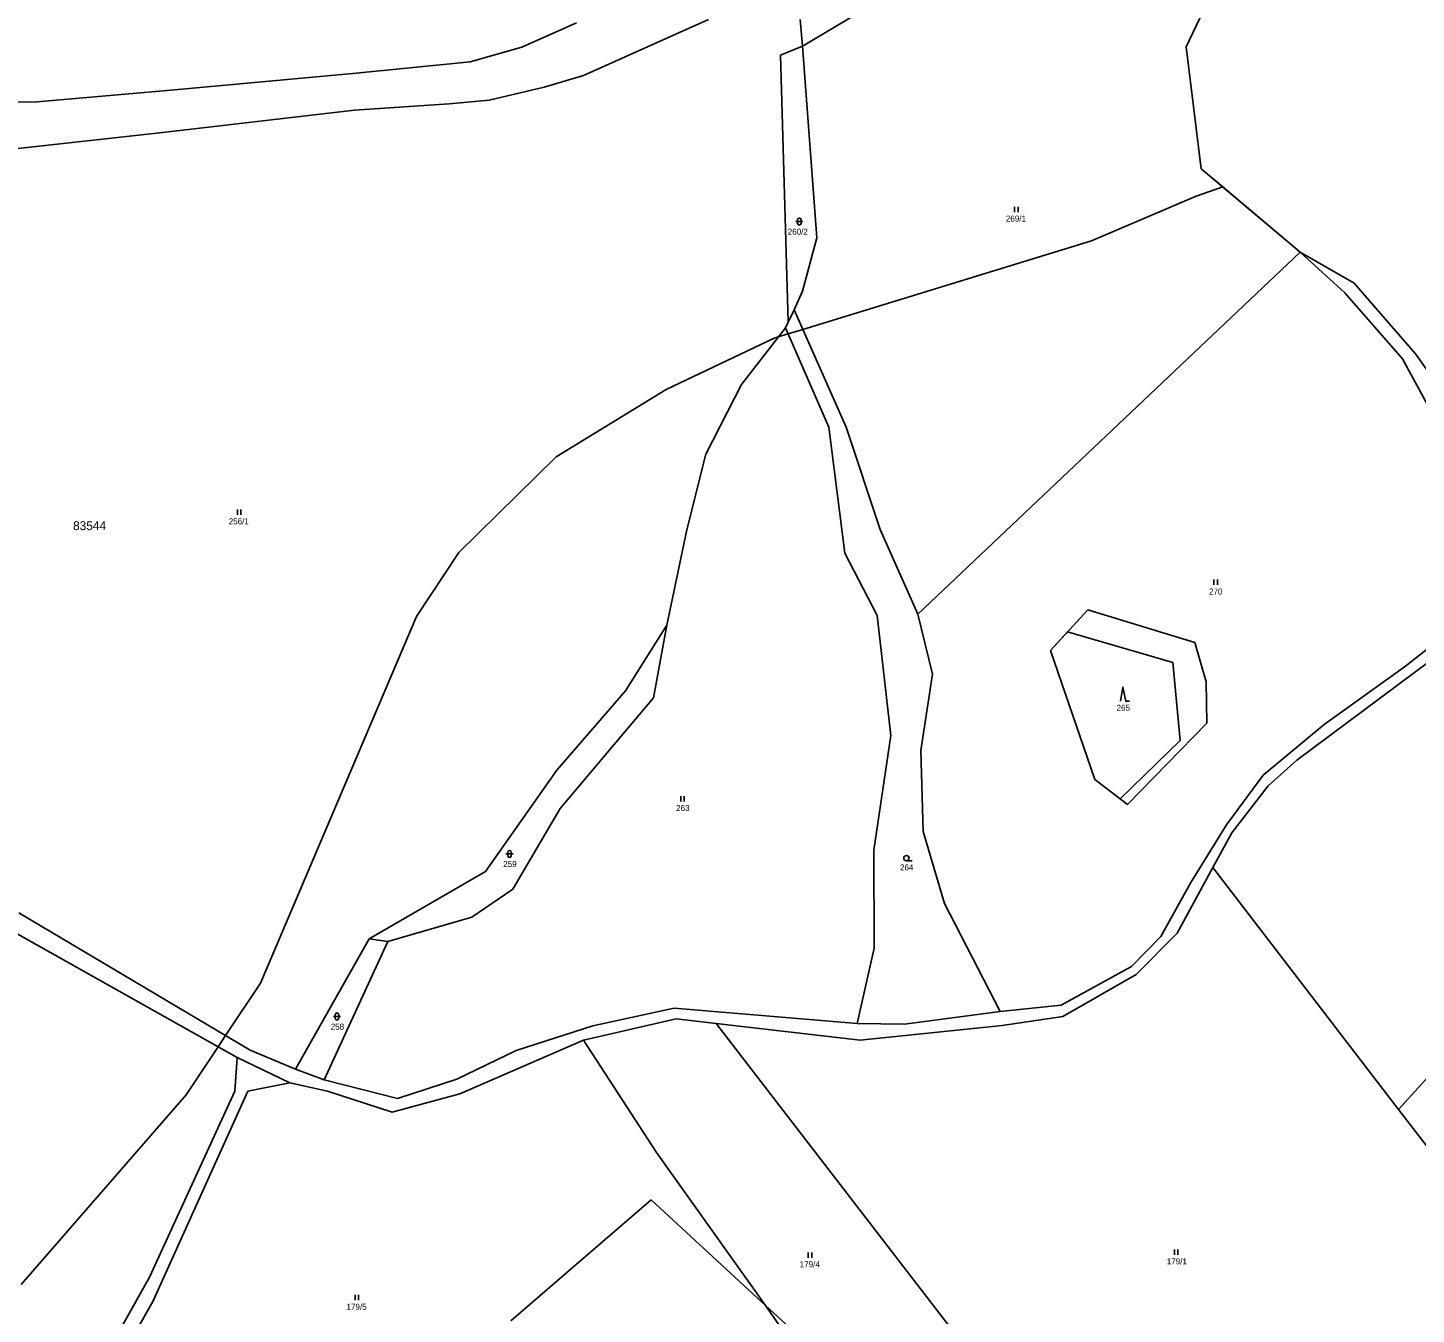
# Model space of a CAD drawing. Extents: x -547623 to -538651, y -1096714 to -1086522.
# Drawn here: x -545652.7 to -545260.8, y -1095346.9 to -1094983.9 of the extents above; entities that cross this region are included whole.
import ezdxf

# ---------------------------------------------------------------- set-up
doc = ezdxf.new("R2010")
doc.units = 0
for name, color, linetype in [('Vrstva 1', 7, 'Continuous'), ('Vrstva 25', 7, 'Continuous'), ('Vrstva 52', 7, 'Continuous'), ('Vrstva 53', 7, 'Continuous'), ('Vrstva 86', 7, 'Continuous')]:
    doc.layers.add(name, color=color, linetype=linetype)

msp = doc.modelspace()

# ---------------------------------------------------------------- linework, layer by layer
at = {"layer": 'Vrstva 1'}
for points in [[(-545325.8, -1094989.33), (-545319.05, -1094975.16)], [(-545414.56, -1094977.56), (-545434.04, -1094989.12)], [(-545513.22, -1094989.36), (-545497.77, -1094982.52)], [(-545495.85, -1094997.39), (-545460.55, -1094981.59)], [(-545434.66, -1094981.55), (-545434.04, -1094989.12)], [(-545527.8, -1094993.57), (-545513.22, -1094989.36)], [(-545434.04, -1094989.12), (-545440.26, -1094991.62)], [(-545434.04, -1094989.12), (-545430.03, -1095043.18)], [(-545321.5, -1095023.71), (-545325.8, -1094989.33)], [(-545560.89, -1094996.83), (-545527.8, -1094993.57)], [(-545440.26, -1094991.62), (-545438.07, -1095066.94)], [(-545613.36, -1095001.6), (-545560.89, -1094996.83)], [(-545506.92, -1095000.7), (-545495.85, -1094997.39)], [(-545650.04, -1095004.82), (-545613.36, -1095001.6)], [(-545522.47, -1095004.32), (-545506.92, -1095000.7)], [(-545656.04, -1095004.86), (-545650.04, -1095004.82)], [(-545560.43, -1095007.16), (-545533.77, -1095005.4)], [(-545533.77, -1095005.4), (-545522.47, -1095004.32)], [(-545613.76, -1095013.38), (-545560.43, -1095007.16)], [(-545657.1, -1095018.16), (-545613.76, -1095013.38)], [(-545293.57, -1095047.25), (-545321.5, -1095023.71)], [(-545434.03, -1095058.25), (-545430.03, -1095043.18)], [(-545401.52, -1095149.35), (-545293.57, -1095047.25)], [(-545293.57, -1095047.25), (-545281.03, -1095058.67)], [(-545278.35, -1095055.95), (-545293.57, -1095047.25)], [(-545261.04, -1095075.88), (-545278.35, -1095055.95)], [(-545436.4, -1095063.48), (-545434.03, -1095058.25)], [(-545281.03, -1095058.67), (-545264.75, -1095077.32)], [(-545438.07, -1095066.94), (-545436.4, -1095063.48)], [(-545436.4, -1095063.48), (-545421.74, -1095096.6)], [(-545438.87, -1095068.59), (-545451.28, -1095084.51)], [(-545438.87, -1095068.59), (-545438.07, -1095066.94)], [(-545426.6, -1095096.55), (-545438.87, -1095068.59)], [(-545264.75, -1095077.32), (-545247.91, -1095108.25)], [(-545231.39, -1095117.55), (-545261.04, -1095075.88)], [(-545451.28, -1095084.51), (-545461.28, -1095104.21)], [(-545422.08, -1095132.16), (-545426.6, -1095096.55)], [(-545421.74, -1095096.6), (-545412.09, -1095125.46)], [(-545461.28, -1095104.21), (-545466.64, -1095125.54)], [(-545466.64, -1095125.54), (-545472.33, -1095152.42)], [(-545412.09, -1095125.46), (-545401.52, -1095149.35)], [(-545412.94, -1095149.74), (-545422.08, -1095132.16)], [(-545364.02, -1095159.57), (-545353.49, -1095148.13)], [(-545353.49, -1095148.13), (-545323.35, -1095157.33)], [(-545409.15, -1095183.56), (-545412.94, -1095149.74)], [(-545401.52, -1095149.35), (-545397.37, -1095166.29)], [(-545484.02, -1095171.01), (-545472.33, -1095152.42)], [(-545472.33, -1095152.42), (-545476.05, -1095172.93)], [(-545247.71, -1095155.69), (-545294.52, -1095190.57)], [(-545263.88, -1095164), (-545249.41, -1095152.66)], [(-545351.57, -1095195.98), (-545364.02, -1095159.57)], [(-545323.35, -1095157.33), (-545320.12, -1095168.4)], [(-545397.37, -1095166.29), (-545400.63, -1095187.77)], [(-545286.83, -1095180.51), (-545263.88, -1095164)], [(-545503.38, -1095193.38), (-545484.02, -1095171.01)], [(-545320.12, -1095168.4), (-545319.96, -1095180.08)], [(-545476.05, -1095172.93), (-545502.46, -1095204.18)], [(-545319.96, -1095180.08), (-545342.31, -1095203.09)], [(-545304.06, -1095194.73), (-545286.83, -1095180.51)], [(-545413.87, -1095215.95), (-545409.15, -1095183.56)], [(-545400.63, -1095187.77), (-545399.97, -1095210.63)], [(-545294.52, -1095190.57), (-545302.64, -1095197.74)], [(-545523.52, -1095221.99), (-545503.38, -1095193.38)], [(-545314.35, -1095208.81), (-545304.06, -1095194.73)], [(-545342.31, -1095203.09), (-545351.57, -1095195.98)], [(-545302.64, -1095197.74), (-545312.9, -1095211.04)], [(-545502.46, -1095204.18), (-545515.77, -1095226.94)], [(-545399.97, -1095210.63), (-545393.98, -1095231.02)], [(-545324.45, -1095225.06), (-545314.35, -1095208.81)], [(-545312.9, -1095211.04), (-545318.21, -1095220.79)], [(-545413.77, -1095243.6), (-545413.87, -1095215.95)], [(-545556.28, -1095240.99), (-545523.52, -1095221.99)], [(-545318.21, -1095220.79), (-545328.29, -1095239.33)], [(-545265.88, -1095289.09), (-545318.21, -1095220.79)], [(-545332.95, -1095240.27), (-545324.45, -1095225.06)], [(-545515.77, -1095226.94), (-545527.32, -1095234.87)], [(-545655.14, -1095233.61), (-545589.91, -1095272.36)], [(-545393.98, -1095231.02), (-545378.22, -1095261.49)], [(-545527.32, -1095234.87), (-545551.01, -1095241.69)], [(-545657.83, -1095238.35), (-545593.56, -1095274.43)], [(-545577.13, -1095277.75), (-545556.28, -1095240.99)], [(-545551.01, -1095241.69), (-545569, -1095280.69)], [(-545556.28, -1095240.99), (-545551.01, -1095241.69)], [(-545341.16, -1095248.77), (-545332.95, -1095240.27)], [(-545328.29, -1095239.33), (-545339.83, -1095251.05)], [(-545418.62, -1095264.84), (-545413.77, -1095243.6)], [(-545223.48, -1095242.41), (-545265.88, -1095289.09)], [(-545361.07, -1095259.64), (-545341.16, -1095248.77)], [(-545339.83, -1095251.05), (-545360.53, -1095262.87)], [(-545493.19, -1095265.46), (-545470.25, -1095260.46)], [(-545470.25, -1095260.46), (-545418.62, -1095264.84)], [(-545405.22, -1095265), (-545378.22, -1095261.49)], [(-545378.22, -1095261.49), (-545361.07, -1095259.64)], [(-545514.85, -1095272.48), (-545493.19, -1095265.46)], [(-545469.68, -1095263.49), (-545495.85, -1095269.51)], [(-545458.39, -1095264.8), (-545469.68, -1095263.49)], [(-545353.17, -1095401.52), (-545458.39, -1095264.8)], [(-545417.8, -1095269.51), (-545458.39, -1095264.8)], [(-545418.62, -1095264.84), (-545405.22, -1095265)], [(-545377.71, -1095265.43), (-545417.8, -1095269.51)], [(-545360.53, -1095262.87), (-545377.71, -1095265.43)], [(-545495.85, -1095269.51), (-545530.74, -1095284.7)], [(-545475.19, -1095301.21), (-545495.85, -1095269.51)], [(-545589.91, -1095272.36), (-545577.13, -1095277.75)], [(-545531.6, -1095280.55), (-545514.85, -1095272.48)], [(-545593.56, -1095274.43), (-545594.21, -1095283.93)], [(-545578.74, -1095281.53), (-545593.56, -1095274.43)], [(-545577.13, -1095277.75), (-545569, -1095280.69)], [(-545569, -1095280.69), (-545548.28, -1095285.96)], [(-545548.28, -1095285.96), (-545531.6, -1095280.55)], [(-545594.21, -1095283.93), (-545618.31, -1095336.37)], [(-545617.24, -1095343.04), (-545590.57, -1095283.93)], [(-545590.57, -1095283.93), (-545578.74, -1095281.53)], [(-545568.06, -1095283.93), (-545578.74, -1095281.53)], [(-545549.82, -1095289.85), (-545568.06, -1095283.93)], [(-545530.74, -1095284.7), (-545549.82, -1095289.85)], [(-545243.21, -1095318.41), (-545265.88, -1095289.09)], [(-545444.49, -1095344.43), (-545475.19, -1095301.21)], [(-545476.78, -1095314.6), (-545516.31, -1095348.68)], [(-545444.49, -1095344.43), (-545476.78, -1095314.6)], [(-545618.31, -1095336.37), (-545638.87, -1095373.18)], [(-545632.95, -1095371), (-545617.24, -1095343.04)], [(-545425.84, -1095371.16), (-545444.49, -1095344.43)], [(-545444.49, -1095344.43), (-545390.83, -1095393.58)]]:
    msp.add_lwpolyline(points, dxfattribs=at)
at = {"layer": 'Vrstva 25'}
for p, q in [((-545374.2, -1095035.9), (-545374.2, -1095034.4)), ((-545373.2, -1095035.9), (-545373.2, -1095034.4)), ((-545435.41, -1095039.09), (-545435.41, -1095038.09)), ((-545434.41, -1095038.09), (-545434.41, -1095039.09)), ((-545435.91, -1095038.59), (-545433.91, -1095038.59)), ((-545593.5, -1095121.3), (-545593.5, -1095119.8)), ((-545592.5, -1095121.3), (-545592.5, -1095119.8)), ((-545317.97, -1095141.11), (-545317.97, -1095139.61)), ((-545316.97, -1095141.11), (-545316.97, -1095139.61)), ((-545468.4, -1095202.2), (-545468.4, -1095200.7)), ((-545467.4, -1095202.2), (-545467.4, -1095200.7)), ((-545517.72, -1095216.99), (-545515.72, -1095216.99)), ((-545517.22, -1095217.49), (-545517.22, -1095216.49)), ((-545516.22, -1095216.49), (-545516.22, -1095217.49)), ((-545404.72, -1095218.94), (-545403.12, -1095218.94)), ((-545566.41, -1095262.87), (-545564.41, -1095262.87)), ((-545565.91, -1095263.37), (-545565.91, -1095262.37)), ((-545564.91, -1095262.37), (-545564.91, -1095263.37)), ((-545432.4, -1095330.9), (-545432.4, -1095329.4)), ((-545431.4, -1095330.9), (-545431.4, -1095329.4)), ((-545329.1, -1095330.1), (-545329.1, -1095328.6)), ((-545328.1, -1095330.1), (-545328.1, -1095328.6)), ((-545560.3, -1095342.9), (-545560.3, -1095341.4)), ((-545559.3, -1095342.9), (-545559.3, -1095341.4))]:
    msp.add_line(p, q, dxfattribs=at)
msp.add_lwpolyline([(-545344.3, -1095173.9), (-545343.6, -1095169.9), (-545342.8, -1095173.9), (-545341.8, -1095173.9)], dxfattribs=at)
msp.add_circle((-545404.72, -1095218.19), 0.75, dxfattribs=at)
for centre, start, end in [((-545434.91, -1095038.09), 0, 180), ((-545434.91, -1095039.09), 180, 0), ((-545516.72, -1095216.49), 0, 180), ((-545516.72, -1095217.49), 180, 0), ((-545565.41, -1095262.37), 0, 180), ((-545565.41, -1095263.37), 180, 0)]:
    msp.add_arc(centre, 0.5, start, end, dxfattribs=at)
at = {"layer": 'Vrstva 52'}
for points in [[(-545321.5, -1095023.71), (-545325.8, -1094989.33), (-545319.05, -1094975.16), (-545307.21, -1094961.13)], [(-545315.42, -1095028.83), (-545321.5, -1095023.71)], [(-545315.42, -1095028.83), (-545322.94, -1095031.43), (-545352.5, -1095044), (-545433.95, -1095069.02), (-545438.12, -1095070.3), (-545440.87, -1095071.15), (-545442, -1095071.5), (-545472.5, -1095086), (-545503.5, -1095105), (-545531, -1095132), (-545543, -1095150), (-545587, -1095253.5), (-545596.83, -1095268.25), (-545598.94, -1095271.41), (-545608, -1095285), (-545654.5, -1095338.5)], [(-545151.61, -1095038.31), (-545195.06, -1095065.62), (-545199.86, -1095068.43), (-545200.02, -1095068.74), (-545206, -1095072.5), (-545219, -1095093), (-545214.5, -1095104), (-545223.18, -1095115.17), (-545225, -1095117.5), (-545230, -1095119), (-545239.5, -1095120), (-545247.1, -1095110.06), (-545247.91, -1095108.25), (-545264.75, -1095077.32), (-545281.03, -1095058.67), (-545293.57, -1095047.25), (-545315.42, -1095028.83)], [(-545327.5, -1095185), (-545344.39, -1095201.49), (-545351.57, -1095195.98), (-545364.02, -1095159.57), (-545359.23, -1095154.37), (-545329.5, -1095163), (-545327.5, -1095185)]]:
    msp.add_lwpolyline(points, dxfattribs=at)

# ---------------------------------------------------------------- texts
at = {"layer": 'Vrstva 53'}
msp.add_text('83544', height=2.5, dxfattribs=at).set_placement((-545639.86, -1095125.64))
at = {"layer": 'Vrstva 86'}
for s, p in [('269/1', (-545376.66, -1095038.6)), ('260/2', (-545438.2, -1095042.29)), ('256/1', (-545595.95, -1095124)), ('270', (-545319.31, -1095143.81)), ('265', (-545345.41, -1095176.6)), ('263', (-545469.71, -1095204.9)), ('259', (-545518.5, -1095220.69)), ('264', (-545406.53, -1095221.64)), ('258', (-545567.18, -1095266.57)), ('179/4', (-545434.82, -1095333.6)), ('179/1', (-545331.24, -1095332.8)), ('179/5', (-545562.72, -1095345.6))]:
    msp.add_text(s, height=1.7, dxfattribs=at).set_placement(p)

doc.saveas('drawing.dxf')
